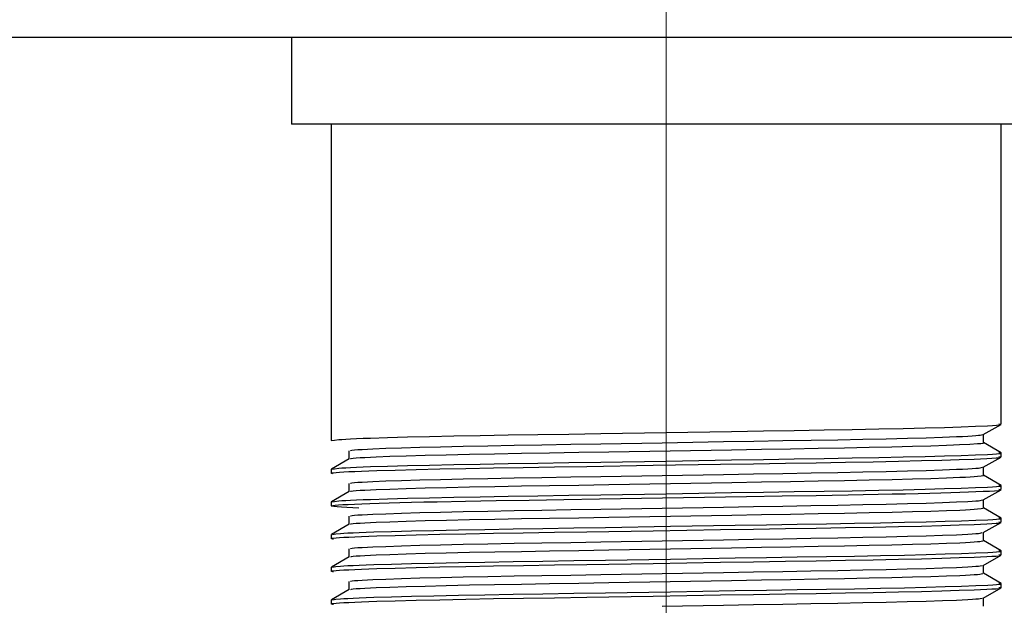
# Model space of a CAD drawing. Header units: millimetres. Extents: x 262469 to 275208, y -32539 to 9411.
# Tile 296 of 428: x 269218.97 to 269228.82, y -13440.56 to -13434.71. Entities that reach past the tile are written whole.
import ezdxf

# ---------------------------------------------------------------- set-up
doc = ezdxf.new("R2010")
doc.units = ezdxf.units.MM
doc.header["$LTSCALE"] = 100
doc.layers.add('$ IE_TELETECHNIKA', color=5, linetype='Continuous', lineweight=30)

msp = doc.modelspace()

# ---------------------------------------------------------------- linework, layer by layer
at = {"layer": '$ IE_TELETECHNIKA', "color": 7, "linetype": 'Continuous', "lineweight": 5, "ltscale": 20.32}
for p, q in [((269225.4356, -13435.7518), (269225.4356, -13433.4478)), ((269225.4356, -13446.1918), (269225.4356, -13435.7518))]:
    msp.add_line(p, q, dxfattribs=at)
at = {"layer": '$ IE_TELETECHNIKA', "color": 7, "linetype": 'Continuous'}
for p, q in [((269255.6756, -13434.8878), (269082.8756, -13434.8878)), ((269221.6916, -13434.8878), (269221.6916, -13435.7518)), ((269229.1796, -13435.7518), (269221.6916, -13435.7518)), ((269222.0876, -13435.7518), (269222.0876, -13438.9144)), ((269228.7836, -13438.751), (269228.7836, -13435.7518)), ((269228.6057, -13438.8544), (269228.7826, -13438.7523)), ((269228.6069, -13438.9348), (269228.6069, -13438.8538)), ((269228.7826, -13439.0357), (269228.6069, -13438.9342)), ((269222.2644, -13439.0164), (269222.2644, -13439.0974)), ((269222.2644, -13439.0164), (269222.2644, -13439.0974)), ((269228.7836, -13439.0776), (269228.7836, -13439.0367)), ((269222.2655, -13439.0968), (269222.0887, -13439.1989)), ((269228.6057, -13439.181), (269228.7826, -13439.0789)), ((269222.0876, -13439.2001), (269222.0876, -13439.2409)), ((269228.6069, -13439.2614), (269228.6069, -13439.1803)), ((269228.7826, -13439.3622), (269228.6069, -13439.2607)), ((269222.2644, -13439.343), (269222.2644, -13439.424)), ((269222.2644, -13439.343), (269222.2644, -13439.424)), ((269228.7836, -13439.4041), (269228.7836, -13439.3633)), ((269222.2655, -13439.4234), (269222.0887, -13439.5255)), ((269228.6057, -13439.5075), (269228.7826, -13439.4054)), ((269222.0876, -13439.5267), (269222.0876, -13439.5675)), ((269228.6069, -13439.5879), (269228.6069, -13439.5069)), ((269228.7826, -13439.6888), (269228.6069, -13439.5873)), ((269222.2655, -13439.75), (269222.0887, -13439.8521)), ((269222.2644, -13439.6696), (269222.2644, -13439.7506)), ((269222.2644, -13439.6696), (269222.2644, -13439.7506)), ((269228.6057, -13439.8341), (269228.7826, -13439.732)), ((269228.7836, -13439.7307), (269228.7836, -13439.6899)), ((269222.0876, -13439.8533), (269222.0876, -13439.8941)), ((269228.6069, -13439.9145), (269228.6069, -13439.8335)), ((269222.1101, -13439.8997), (269222.1025, -13439.8978)), ((269228.7826, -13440.0154), (269228.6069, -13439.9139)), ((269222.2644, -13439.9961), (269222.2644, -13440.0772)), ((269222.2644, -13439.9961), (269222.2644, -13440.0772)), ((269228.6057, -13440.1607), (269228.7826, -13440.0586)), ((269228.7836, -13440.0573), (269228.7836, -13440.0165)), ((269222.2655, -13440.0765), (269222.0887, -13440.1787)), ((269222.0876, -13440.1798), (269222.0876, -13440.2206)), ((269222.1101, -13440.2263), (269222.1025, -13440.2244)), ((269228.6069, -13440.2411), (269228.6069, -13440.1601)), ((269228.7826, -13440.3419), (269228.6069, -13440.2405)), ((269222.2644, -13440.3227), (269222.2644, -13440.4037)), ((269222.2644, -13440.3227), (269222.2644, -13440.4037)), ((269228.7836, -13440.3839), (269228.7836, -13440.343)), ((269222.2655, -13440.4031), (269222.0887, -13440.5052)), ((269228.6057, -13440.4873), (269228.7826, -13440.3851)), ((269222.0876, -13440.5064), (269222.0876, -13440.5472)), ((269222.1101, -13440.5529), (269222.1025, -13440.5509)), ((269228.6069, -13440.5676), (269228.6069, -13440.4866))]:
    msp.add_line(p, q, dxfattribs=at)
for points in [[(269222.0876, -13438.9144), (269222.1189, -13438.9095), (269222.1629, -13438.9046), (269222.1937, -13438.902), (269222.2326, -13438.8995), (269222.2808, -13438.8969), (269222.3384, -13438.8943), (269222.4049, -13438.8916), (269222.4795, -13438.889), (269222.6511, -13438.8836), (269222.8485, -13438.8783), (269223.0693, -13438.8731), (269223.3119, -13438.868), (269223.5752, -13438.8631), (269223.8569, -13438.8583), (269224.154, -13438.8535), (269224.4634, -13438.8486), (269224.7821, -13438.8434), (269225.4353, -13438.8327), (269226.0886, -13438.8221), (269226.4072, -13438.8169), (269226.7162, -13438.812), (269227.0131, -13438.8072), (269227.2952, -13438.8024), (269227.56, -13438.7974), (269227.8039, -13438.7924), (269228.0235, -13438.7872), (269228.216, -13438.7819), (269228.3827, -13438.7765), (269228.5262, -13438.7712), (269228.6478, -13438.766), (269228.6976, -13438.7634), (269228.7375, -13438.7609), (269228.7653, -13438.7584), (269228.779, -13438.7559), (269228.7765, -13438.7534), (269228.7603, -13438.751)], [(269222.2818, -13439.0164), (269222.2803, -13439.0117), (269222.294, -13439.0093), (269222.3191, -13439.0068), (269222.3542, -13439.0043), (269222.3975, -13439.0017), (269222.5034, -13438.9965), (269222.6336, -13438.9912), (269222.7901, -13438.9859), (269222.9728, -13438.9806), (269223.179, -13438.9755), (269223.4064, -13438.9704), (269223.6528, -13438.9655), (269223.9162, -13438.9608), (269224.194, -13438.9561), (269224.4836, -13438.9511), (269224.7822, -13438.946), (269225.3951, -13438.9355), (269226.0095, -13438.9249), (269226.3101, -13438.9198), (269226.6023, -13438.9148), (269226.8834, -13438.9099), (269227.1508, -13438.9052), (269227.402, -13438.9004), (269227.6347, -13438.8955), (269227.8465, -13438.8903), (269228.0349, -13438.885), (269228.1988, -13438.8797), (269228.338, -13438.8744), (269228.398, -13438.8718), (269228.4506, -13438.8692), (269228.495, -13438.8666), (269228.5305, -13438.8641), (269228.5566, -13438.8616), (269228.5751, -13438.8592), (269228.5994, -13438.8544)], [(269222.2817, -13439.0968), (269222.2792, -13439.0945), (269222.2855, -13439.0921), (269222.3048, -13439.0896), (269222.3355, -13439.0871), (269222.3756, -13439.0846), (269222.4232, -13439.082), (269222.5357, -13439.0767), (269222.6724, -13439.0715), (269222.8358, -13439.0662), (269223.025, -13439.0609), (269223.2371, -13439.0557), (269223.4697, -13439.0507), (269223.7207, -13439.0459), (269223.9882, -13439.0412), (269224.2693, -13439.0365), (269224.5615, -13439.0315), (269224.862, -13439.0263), (269225.4765, -13439.0157), (269226.0893, -13439.0052), (269226.3879, -13439.0001), (269226.6774, -13438.9951), (269226.9552, -13438.9903), (269227.2187, -13438.9856), (269227.4651, -13438.9808), (269227.6922, -13438.9758), (269227.8982, -13438.9706), (269228.0814, -13438.9653), (269228.2392, -13438.96), (269228.3074, -13438.9573), (269228.368, -13438.9547), (269228.4693, -13438.9495), (269228.5491, -13438.9444), (269228.5809, -13438.942), (269228.6033, -13438.9396), (269228.6127, -13438.9372), (269228.6055, -13438.9348)], [(269222.0876, -13439.2001), (269222.1189, -13439.1952), (269222.1629, -13439.1903), (269222.1937, -13439.1878), (269222.2326, -13439.1853), (269222.2808, -13439.1827), (269222.3384, -13439.18), (269222.4049, -13439.1774), (269222.4795, -13439.1747), (269222.6511, -13439.1694), (269222.8485, -13439.164), (269223.0693, -13439.1588), (269223.3119, -13439.1537), (269223.5752, -13439.1488), (269223.8569, -13439.1441), (269224.154, -13439.1393), (269224.4634, -13439.1343), (269224.7821, -13439.1292), (269225.4353, -13439.1185), (269226.0886, -13439.1078), (269226.4072, -13439.1027), (269226.7162, -13439.0978), (269227.0131, -13439.093), (269227.2952, -13439.0881), (269227.56, -13439.0832), (269227.8039, -13439.0781), (269228.0235, -13439.0729), (269228.216, -13439.0676), (269228.3827, -13439.0623), (269228.5262, -13439.0569), (269228.6478, -13439.0517), (269228.6976, -13439.0492), (269228.7375, -13439.0466), (269228.7653, -13439.0441), (269228.779, -13439.0416), (269228.7765, -13439.0392), (269228.7603, -13439.0367)], [(269222.1025, -13439.2447), (269222.0869, -13439.2398), (269222.093, -13439.2373), (269222.1093, -13439.2348), (269222.1351, -13439.2323), (269222.1698, -13439.2297), (269222.2129, -13439.2271), (269222.2639, -13439.2245), (269222.3224, -13439.2218), (269222.3883, -13439.2191), (269222.4616, -13439.2163), (269222.5421, -13439.2136), (269222.7249, -13439.2081), (269222.9357, -13439.2027), (269223.1721, -13439.1974), (269223.4313, -13439.1923), (269223.7107, -13439.1873), (269224.0074, -13439.1824), (269224.3185, -13439.1775), (269224.641, -13439.1723), (269225.3069, -13439.1614), (269225.978, -13439.1504), (269226.3069, -13439.1451), (269226.6268, -13439.14), (269226.9347, -13439.1351), (269227.2278, -13439.1301), (269227.5035, -13439.1251), (269227.758, -13439.1199), (269227.9878, -13439.1146), (269228.1895, -13439.1092), (269228.3637, -13439.1038), (269228.5132, -13439.0983), (269228.6398, -13439.0929), (269228.6921, -13439.0903), (269228.7341, -13439.0877), (269228.7637, -13439.0851), (269228.7786, -13439.0826), (269228.7767, -13439.0801), (269228.7603, -13439.0776)], [(269222.2822, -13439.4233), (269222.2803, -13439.421), (269222.2866, -13439.4186), (269222.3055, -13439.4162), (269222.336, -13439.4137), (269222.3759, -13439.4111), (269222.4235, -13439.4085), (269222.5364, -13439.4033), (269222.6734, -13439.398), (269222.8369, -13439.3927), (269223.0262, -13439.3875), (269223.2383, -13439.3823), (269223.471, -13439.3773), (269223.7221, -13439.3725), (269223.9895, -13439.3678), (269224.2707, -13439.363), (269224.5629, -13439.358), (269224.8634, -13439.3528), (269225.4777, -13439.3423), (269226.0905, -13439.3318), (269226.389, -13439.3267), (269226.6784, -13439.3217), (269226.9561, -13439.3169), (269227.2193, -13439.3122), (269227.4658, -13439.3073), (269227.6931, -13439.3023), (269227.8989, -13439.2971), (269228.0809, -13439.2919), (269228.2382, -13439.2866), (269228.3703, -13439.2813), (269228.4263, -13439.2787), (269228.4747, -13439.2761), (269228.5149, -13439.2735), (269228.5461, -13439.271), (269228.5849, -13439.2661), (269228.6063, -13439.2614)], [(269222.2817, -13439.343), (269222.2812, -13439.3383), (269222.2945, -13439.3359), (269222.3193, -13439.3334), (269222.354, -13439.3308), (269222.3972, -13439.3283), (269222.5031, -13439.3231), (269222.6335, -13439.3178), (269222.79, -13439.3125), (269222.9726, -13439.3072), (269223.1788, -13439.302), (269223.4061, -13439.297), (269223.6526, -13439.2921), (269223.9159, -13439.2874), (269224.1937, -13439.2827), (269224.4833, -13439.2777), (269224.7819, -13439.2726), (269225.3948, -13439.2621), (269226.0093, -13439.2515), (269226.3098, -13439.2464), (269226.602, -13439.2414), (269226.8832, -13439.2365), (269227.1506, -13439.2318), (269227.4018, -13439.227), (269227.6345, -13439.222), (269227.8463, -13439.2169), (269228.0348, -13439.2116), (269228.1987, -13439.2063), (269228.3378, -13439.201), (269228.3978, -13439.1984), (269228.4506, -13439.1958), (269228.4952, -13439.1932), (269228.5309, -13439.1907), (269228.5569, -13439.1882), (269228.575, -13439.1858), (269228.5978, -13439.181)], [(269222.0876, -13439.5267), (269222.1189, -13439.5218), (269222.1629, -13439.5169), (269222.1937, -13439.5144), (269222.2326, -13439.5118), (269222.2808, -13439.5093), (269222.3384, -13439.5066), (269222.4049, -13439.504), (269222.4795, -13439.5013), (269222.6511, -13439.4959), (269222.8485, -13439.4906), (269223.0693, -13439.4854), (269223.3119, -13439.4803), (269223.5752, -13439.4754), (269223.8569, -13439.4706), (269224.154, -13439.4658), (269224.4634, -13439.4609), (269224.7821, -13439.4557), (269225.4353, -13439.445), (269226.0886, -13439.4344), (269226.4072, -13439.4293), (269226.7162, -13439.4244), (269227.0131, -13439.4195), (269227.2952, -13439.4147), (269227.56, -13439.4098), (269227.8039, -13439.4047), (269228.0235, -13439.3995), (269228.216, -13439.3942), (269228.3827, -13439.3889), (269228.5262, -13439.3835), (269228.6478, -13439.3783), (269228.6976, -13439.3757), (269228.7375, -13439.3732), (269228.7653, -13439.3707), (269228.779, -13439.3682), (269228.7765, -13439.3657), (269228.7603, -13439.3633)], [(269222.3632, -13439.588), (269222.2432, -13439.5821), (269222.1904, -13439.5792), (269222.1461, -13439.5763), (269222.1133, -13439.5735), (269222.0942, -13439.5708), (269222.0876, -13439.5681), (269222.0914, -13439.5654), (269222.1048, -13439.5627), (269222.128, -13439.5599), (269222.161, -13439.5571), (269222.2039, -13439.5543), (269222.2568, -13439.5513), (269222.3196, -13439.5484), (269222.3922, -13439.5454), (269222.4741, -13439.5424), (269222.5651, -13439.5394), (269222.6649, -13439.5364), (269222.7732, -13439.5334), (269222.8896, -13439.5304), (269223.0137, -13439.5274), (269223.1453, -13439.5245), (269223.4288, -13439.5189), (269223.737, -13439.5135), (269224.066, -13439.5081), (269224.4117, -13439.5025), (269224.77, -13439.4967), (269226.24, -13439.4728), (269226.5937, -13439.4671), (269226.9333, -13439.4617), (269227.2551, -13439.4562), (269227.5552, -13439.4507), (269227.6957, -13439.4478), (269227.829, -13439.445), (269227.9544, -13439.442), (269228.0713, -13439.4391), (269228.1796, -13439.4361), (269228.2794, -13439.4331), (269228.3714, -13439.4301), (269228.4559, -13439.427), (269228.6042, -13439.4211), (269228.6669, -13439.4182), (269228.7186, -13439.4153), (269228.7562, -13439.4125), (269228.7769, -13439.4097), (269228.7777, -13439.4069), (269228.7603, -13439.4041)], [(269222.2816, -13439.6696), (269222.2821, -13439.6649), (269222.2951, -13439.6624), (269222.3195, -13439.66), (269222.354, -13439.6574), (269222.3969, -13439.6549), (269222.503, -13439.6496), (269222.6335, -13439.6444), (269222.79, -13439.6391), (269222.9725, -13439.6338), (269223.1787, -13439.6286), (269223.4061, -13439.6236), (269223.6525, -13439.6187), (269223.9158, -13439.614), (269224.1936, -13439.6092), (269224.4832, -13439.6043), (269224.7818, -13439.5992), (269225.3947, -13439.5886), (269226.0091, -13439.5781), (269226.3096, -13439.5729), (269226.6019, -13439.5679), (269226.883, -13439.5631), (269227.1504, -13439.5584), (269227.4016, -13439.5536), (269227.6344, -13439.5486), (269227.8462, -13439.5435), (269228.0348, -13439.5382), (269228.1985, -13439.5329), (269228.3376, -13439.5276), (269228.4506, -13439.5224), (269228.4954, -13439.5198), (269228.5313, -13439.5172), (269228.5573, -13439.5148), (269228.575, -13439.5123), (269228.5964, -13439.5076)], [(269222.2825, -13439.7499), (269222.2813, -13439.7476), (269222.2875, -13439.7452), (269222.3059, -13439.7428), (269222.3359, -13439.7402), (269222.3755, -13439.7377), (269222.423, -13439.7351), (269222.5361, -13439.7299), (269222.6732, -13439.7246), (269222.8367, -13439.7193), (269223.0258, -13439.714), (269223.238, -13439.7089), (269223.4706, -13439.7039), (269223.7217, -13439.6991), (269223.9892, -13439.6943), (269224.2703, -13439.6896), (269224.5626, -13439.6846), (269224.8631, -13439.6794), (269225.4774, -13439.6689), (269226.0902, -13439.6583), (269226.3888, -13439.6532), (269226.6782, -13439.6483), (269226.9559, -13439.6435), (269227.2192, -13439.6387), (269227.4657, -13439.6339), (269227.693, -13439.6289), (269227.8988, -13439.6237), (269228.0809, -13439.6184), (269228.2381, -13439.6131), (269228.3702, -13439.6079), (269228.4263, -13439.6052), (269228.4748, -13439.6026), (269228.5151, -13439.6001), (269228.5465, -13439.5976), (269228.5846, -13439.5927), (269228.6043, -13439.5879)], [(269222.1025, -13439.8978), (269222.0869, -13439.8929), (269222.093, -13439.8904), (269222.1093, -13439.8879), (269222.1351, -13439.8854), (269222.1698, -13439.8828), (269222.2129, -13439.8802), (269222.2639, -13439.8776), (269222.3224, -13439.8749), (269222.3883, -13439.8722), (269222.4616, -13439.8695), (269222.5421, -13439.8667), (269222.7249, -13439.8612), (269222.9357, -13439.8558), (269223.1721, -13439.8505), (269223.4313, -13439.8454), (269223.7107, -13439.8405), (269224.0074, -13439.8356), (269224.3185, -13439.8306), (269224.641, -13439.8254), (269225.3069, -13439.8145), (269225.978, -13439.8036), (269226.3069, -13439.7983), (269226.6268, -13439.7932), (269226.9347, -13439.7882), (269227.2278, -13439.7833), (269227.5034, -13439.7783), (269227.758, -13439.7731), (269227.9878, -13439.7678), (269228.1895, -13439.7624), (269228.3637, -13439.7569), (269228.5132, -13439.7514), (269228.6398, -13439.7461), (269228.6921, -13439.7434), (269228.7341, -13439.7408), (269228.7637, -13439.7383), (269228.7786, -13439.7357), (269228.7767, -13439.7332), (269228.7603, -13439.7307)], [(269222.1003, -13439.852), (269222.1324, -13439.8472), (269222.1787, -13439.8423), (269222.2117, -13439.8398), (269222.2535, -13439.8372), (269222.3052, -13439.8346), (269222.3662, -13439.832), (269222.4359, -13439.8294), (269222.5135, -13439.8267), (269222.6901, -13439.8214), (269222.891, -13439.8161), (269223.1143, -13439.811), (269223.3588, -13439.806), (269223.6234, -13439.8011), (269223.9057, -13439.7964), (269224.2027, -13439.7916), (269224.5113, -13439.7867), (269224.8286, -13439.7815), (269225.4773, -13439.7709), (269226.1246, -13439.7604), (269226.4398, -13439.7553), (269226.7452, -13439.7505), (269227.0385, -13439.7457), (269227.3171, -13439.7409), (269227.5782, -13439.736), (269227.8187, -13439.7309), (269228.0349, -13439.7258), (269228.2246, -13439.7205), (269228.3889, -13439.7152), (269228.5305, -13439.7099), (269228.6504, -13439.7048), (269228.6994, -13439.7022), (269228.7386, -13439.6997), (269228.7658, -13439.6972), (269228.779, -13439.6948), (269228.7764, -13439.6923), (269228.7603, -13439.6899)], [(269222.2813, -13439.9961), (269222.283, -13439.9914), (269222.2957, -13439.989), (269222.3198, -13439.9865), (269222.3539, -13439.984), (269222.3967, -13439.9814), (269222.5028, -13439.9762), (269222.6335, -13439.9709), (269222.79, -13439.9656), (269222.9725, -13439.9604), (269223.1786, -13439.9552), (269223.406, -13439.9501), (269223.6524, -13439.9453), (269223.9157, -13439.9405), (269224.1935, -13439.9358), (269224.4831, -13439.9309), (269224.7816, -13439.9257), (269225.3945, -13439.9152), (269226.009, -13439.9047), (269226.3095, -13439.8995), (269226.6017, -13439.8945), (269226.8829, -13439.8897), (269227.1503, -13439.8849), (269227.4015, -13439.8801), (269227.6342, -13439.8752), (269227.8461, -13439.87), (269228.0347, -13439.8648), (269228.1984, -13439.8595), (269228.3373, -13439.8542), (269228.4506, -13439.8489), (269228.4956, -13439.8464), (269228.5316, -13439.8438), (269228.5578, -13439.8413), (269228.5752, -13439.8389), (269228.595, -13439.8342)], [(269222.2827, -13440.0765), (269222.2883, -13440.0718), (269222.3064, -13440.0693), (269222.3359, -13440.0668), (269222.3751, -13440.0643), (269222.4224, -13440.0617), (269222.5356, -13440.0564), (269222.6729, -13440.0512), (269222.8362, -13440.0459), (269223.0253, -13440.0406), (269223.2374, -13440.0355), (269223.4701, -13440.0305), (269223.7212, -13440.0256), (269223.9886, -13440.0209), (269224.2698, -13440.0162), (269224.562, -13440.0112), (269224.8625, -13440.006), (269225.477, -13439.9954), (269226.0898, -13439.9849), (269226.3884, -13439.9798), (269226.6779, -13439.9749), (269226.9557, -13439.9701), (269227.219, -13439.9653), (269227.4655, -13439.9605), (269227.6928, -13439.9555), (269227.8987, -13439.9503), (269228.0809, -13439.945), (269228.238, -13439.9397), (269228.3701, -13439.9344), (269228.4262, -13439.9318), (269228.4749, -13439.9292), (269228.5154, -13439.9266), (269228.5469, -13439.9241), (269228.5692, -13439.9217), (269228.5843, -13439.9193), (269228.6025, -13439.9145)], [(269222.1025, -13440.2244), (269222.0869, -13440.2195), (269222.093, -13440.217), (269222.1093, -13440.2145), (269222.1351, -13440.212), (269222.1698, -13440.2094), (269222.2129, -13440.2068), (269222.2639, -13440.2042), (269222.3224, -13440.2015), (269222.3883, -13440.1988), (269222.4616, -13440.196), (269222.5421, -13440.1933), (269222.725, -13440.1878), (269222.9357, -13440.1824), (269223.1721, -13440.1771), (269223.4314, -13440.172), (269223.7108, -13440.167), (269224.0075, -13440.1622), (269224.3185, -13440.1572), (269224.641, -13440.152), (269225.3069, -13440.1411), (269225.9781, -13440.1301), (269226.307, -13440.1248), (269226.6268, -13440.1197), (269226.9347, -13440.1148), (269227.2279, -13440.1098), (269227.5035, -13440.1048), (269227.758, -13440.0996), (269227.9878, -13440.0944), (269228.1895, -13440.0889), (269228.3637, -13440.0835), (269228.5132, -13440.078), (269228.6398, -13440.0726), (269228.6921, -13440.07), (269228.7341, -13440.0674), (269228.7637, -13440.0648), (269228.7786, -13440.0623), (269228.7767, -13440.0598), (269228.7603, -13440.0573)], [(269222.1003, -13440.1786), (269222.1323, -13440.1737), (269222.1787, -13440.1688), (269222.2116, -13440.1663), (269222.2534, -13440.1638), (269222.3051, -13440.1612), (269222.3661, -13440.1586), (269222.4357, -13440.1559), (269222.5134, -13440.1533), (269222.6899, -13440.148), (269222.8909, -13440.1427), (269223.1141, -13440.1376), (269223.3587, -13440.1325), (269223.6233, -13440.1277), (269223.9055, -13440.123), (269224.2025, -13440.1182), (269224.5111, -13440.1133), (269224.8284, -13440.1081), (269225.4771, -13440.0975), (269226.1244, -13440.0869), (269226.4396, -13440.0819), (269226.7451, -13440.077), (269227.0384, -13440.0723), (269227.317, -13440.0675), (269227.5782, -13440.0625), (269227.8186, -13440.0575), (269228.0349, -13440.0523), (269228.2245, -13440.0471), (269228.3889, -13440.0418), (269228.5304, -13440.0365), (269228.6504, -13440.0313), (269228.6994, -13440.0288), (269228.7386, -13440.0263), (269228.7658, -13440.0238), (269228.779, -13440.0213), (269228.7764, -13440.0189), (269228.7603, -13440.0165)], [(269222.2809, -13440.3227), (269222.2838, -13440.318), (269222.2964, -13440.3156), (269222.3201, -13440.3131), (269222.3539, -13440.3106), (269222.3965, -13440.308), (269222.5027, -13440.3028), (269222.6335, -13440.2975), (269222.79, -13440.2922), (269222.9724, -13440.2869), (269223.1786, -13440.2818), (269223.4059, -13440.2767), (269223.6523, -13440.2718), (269223.9156, -13440.2671), (269224.1934, -13440.2624), (269224.4829, -13440.2574), (269224.7815, -13440.2523), (269225.3944, -13440.2418), (269226.0088, -13440.2312), (269226.3094, -13440.2261), (269226.6016, -13440.2211), (269226.8828, -13440.2163), (269227.1502, -13440.2115), (269227.4013, -13440.2067), (269227.6341, -13440.2018), (269227.846, -13440.1966), (269228.0346, -13440.1914), (269228.1983, -13440.1861), (269228.3371, -13440.1808), (269228.4505, -13440.1755), (269228.4958, -13440.1729), (269228.532, -13440.1704), (269228.5583, -13440.1679), (269228.5754, -13440.1655), (269228.5938, -13440.1607)], [(269222.2828, -13440.4031), (269222.2892, -13440.3984), (269222.3068, -13440.3959), (269222.3359, -13440.3934), (269222.3749, -13440.3909), (269222.422, -13440.3883), (269222.5353, -13440.383), (269222.6728, -13440.3777), (269222.8361, -13440.3724), (269223.025, -13440.3672), (269223.2371, -13440.362), (269223.4698, -13440.357), (269223.7209, -13440.3522), (269223.9883, -13440.3475), (269224.2695, -13440.3427), (269224.5617, -13440.3377), (269224.8623, -13440.3326), (269225.4767, -13440.322), (269226.0896, -13440.3115), (269226.3882, -13440.3064), (269226.6778, -13440.3014), (269226.9555, -13440.2966), (269227.2189, -13440.2919), (269227.4654, -13440.2871), (269227.6928, -13440.282), (269227.8987, -13440.2768), (269228.0808, -13440.2716), (269228.2379, -13440.2663), (269228.3699, -13440.261), (269228.4262, -13440.2584), (269228.475, -13440.2558), (269228.5157, -13440.2532), (269228.5473, -13440.2507), (269228.5695, -13440.2482), (269228.5841, -13440.2458), (269228.6008, -13440.2411)], [(269222.1003, -13440.5052), (269222.1323, -13440.5003), (269222.1786, -13440.4954), (269222.2116, -13440.4929), (269222.2534, -13440.4904), (269222.3051, -13440.4878), (269222.3661, -13440.4852), (269222.4357, -13440.4825), (269222.5134, -13440.4799), (269222.6899, -13440.4745), (269222.8908, -13440.4693), (269223.1141, -13440.4641), (269223.3586, -13440.4591), (269223.6232, -13440.4543), (269223.9055, -13440.4496), (269224.2024, -13440.4448), (269224.5111, -13440.4398), (269224.8283, -13440.4347), (269225.4771, -13440.4241), (269226.1244, -13440.4135), (269226.4396, -13440.4085), (269226.7451, -13440.4036), (269227.0384, -13440.3988), (269227.317, -13440.394), (269227.5781, -13440.3891), (269227.8186, -13440.3841), (269228.0349, -13440.3789), (269228.2245, -13440.3737), (269228.3889, -13440.3684), (269228.5304, -13440.3631), (269228.6504, -13440.3579), (269228.6994, -13440.3553), (269228.7386, -13440.3528), (269228.7658, -13440.3503), (269228.779, -13440.3479), (269228.7764, -13440.3454), (269228.7603, -13440.343)], [(269222.1025, -13440.5509), (269222.0869, -13440.5461), (269222.093, -13440.5436), (269222.1093, -13440.5411), (269222.1351, -13440.5386), (269222.1698, -13440.536), (269222.2129, -13440.5334), (269222.2639, -13440.5307), (269222.3224, -13440.528), (269222.3883, -13440.5253), (269222.4616, -13440.5226), (269222.5422, -13440.5199), (269222.725, -13440.5144), (269222.9357, -13440.509), (269223.1721, -13440.5037), (269223.4314, -13440.4986), (269223.7108, -13440.4936), (269224.0075, -13440.4887), (269224.3185, -13440.4837), (269224.641, -13440.4785), (269225.3069, -13440.4677), (269225.9781, -13440.4567), (269226.307, -13440.4514), (269226.6268, -13440.4463), (269226.9347, -13440.4414), (269227.2279, -13440.4364), (269227.5035, -13440.4314), (269227.758, -13440.4262), (269227.9878, -13440.4209), (269228.1895, -13440.4155), (269228.3637, -13440.41), (269228.5132, -13440.4046), (269228.6398, -13440.3992), (269228.6921, -13440.3966), (269228.7341, -13440.394), (269228.7637, -13440.3914), (269228.7786, -13440.3889), (269228.7767, -13440.3864), (269228.7603, -13440.3839)], [(269225.3943, -13440.5684), (269226.0087, -13440.5578), (269226.3092, -13440.5526), (269226.6015, -13440.5477), (269226.8826, -13440.5428), (269227.15, -13440.5381), (269227.4012, -13440.5333), (269227.634, -13440.5283), (269227.8459, -13440.5232), (269228.0346, -13440.5179), (269228.1981, -13440.5126), (269228.3369, -13440.5073), (269228.4504, -13440.5021), (269228.4959, -13440.4995), (269228.5324, -13440.497), (269228.5589, -13440.4945), (269228.5757, -13440.4921), (269228.5927, -13440.4873)]]:
    msp.add_lwpolyline(points, dxfattribs=at)

doc.saveas('drawing.dxf')
